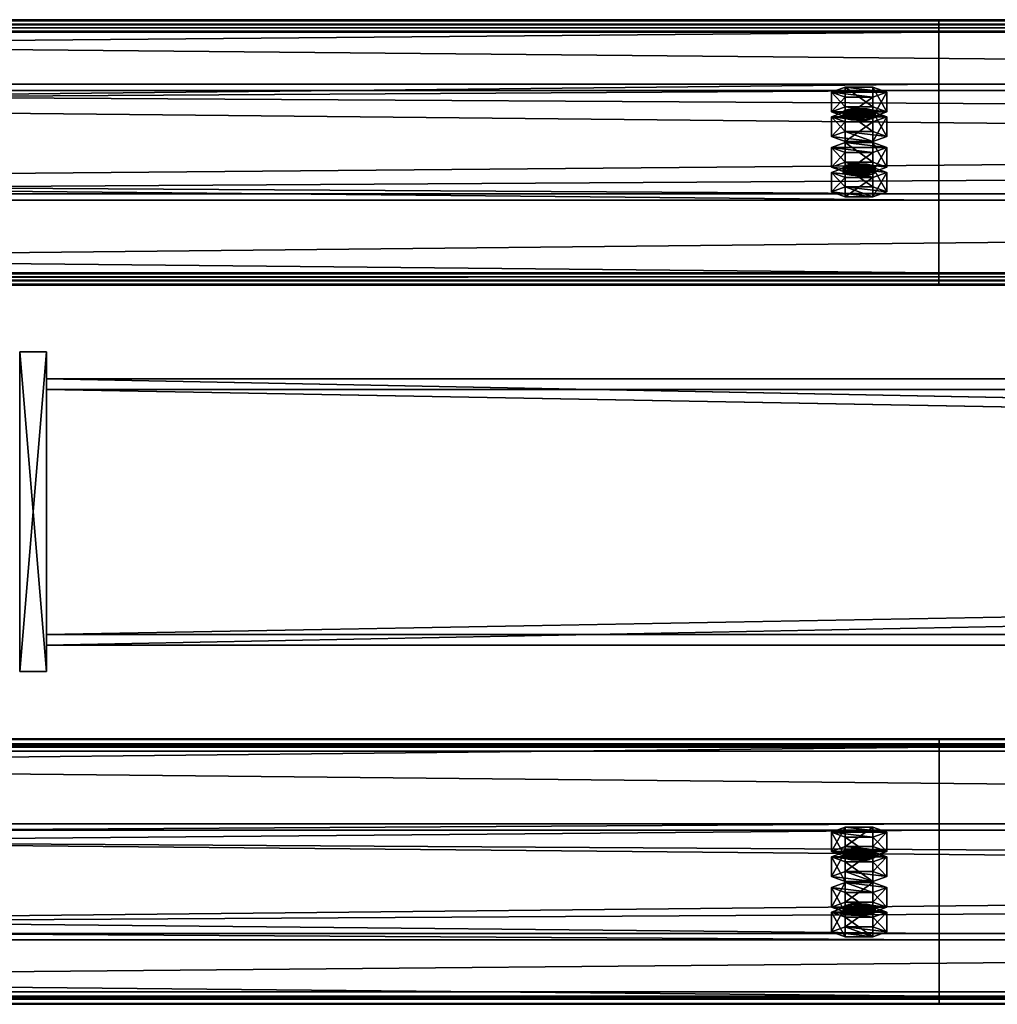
# Model space of a CAD drawing. Header units: millimetres. Extents: x -333 to 67333, y -930 to 39730.
# Tile 747 of 1056: x 11355 to 11722, y 19215 to 19585. Entities that reach past the tile are written whole.
import ezdxf

# ---------------------------------------------------------------- set-up
doc = ezdxf.new("R2010")
doc.units = ezdxf.units.MM
for name, color, linetype in [('13', 7, 'Continuous'), ('5', 7, 'Continuous'), ('95', 7, 'Continuous'), ('99', 7, 'Continuous')]:
    doc.layers.add(name, color=color, linetype=linetype)

msp = doc.modelspace()

# ---------------------------------------------------------------- meshes
at = {"layer": '13', "color": 30}
mesh = msp.add_polyface(dxfattribs=at)
corners = [(4899.99, 19488.17, 7537.05), (4899.99, 19560.56, 7521.66), (11699.99, 19560.56, 7521.66), (11699.99, 19488.17, 7537.05), (4899.99, 19519.39, 7327.99), (11699.99, 19519.39, 7327.99), (4899.99, 19580.04, 7315.1), (11699.99, 19580.04, 7315.1), (4899.99, 19582.74, 7327.82), (11699.99, 19582.74, 7327.82), (4899.99, 19584.69, 7327.4), (11699.99, 19584.69, 7327.4), (4899.99, 19581.58, 7312.73), (11699.99, 19581.58, 7312.73), (4899.99, 19517.02, 7326.45), (11699.99, 19517.02, 7326.45), (4899.99, 19558.18, 7520.12), (11699.99, 19558.18, 7520.12), (4899.99, 19489.71, 7534.68), (11699.99, 19489.71, 7534.68), (4899.99, 19487.01, 7521.96), (11699.99, 19487.01, 7521.96), (4899.99, 19485.05, 7522.38), (11699.99, 19485.05, 7522.38)]
mesh.append_faces([[corners[k] for k in face] for face in [(0, 2, 3, 3), (1, 5, 2, 2), (4, 7, 5, 5), (6, 9, 7, 7), (8, 11, 9, 9), (10, 13, 11, 11), (12, 15, 13, 13), (14, 17, 15, 15), (16, 19, 17, 17), (18, 21, 19, 19), (20, 23, 21, 21), (22, 3, 23, 23), (8, 12, 10, 10), (18, 22, 20, 20), (11, 7, 9, 9)]], dxfattribs={"vtx0": -1, "color": 30})
mesh.append_faces([[corners[k] for k in face] for face in [(12, 6, 14, 14), (14, 1, 16, 16), (0, 16, 1, 1), (16, 0, 18, 18), (22, 18, 0, 0), (3, 19, 23, 23), (19, 2, 17, 17), (15, 5, 13, 13), (5, 17, 2, 2), (13, 7, 11, 11)]], dxfattribs={"vtx0": -1, "vtx1": -1, "color": 30})
mesh.append_faces([[corners[k] for k in face] for face in [(12, 8, 6, 6), (14, 6, 4, 4), (14, 4, 1, 1), (19, 3, 2, 2), (5, 15, 17, 17), (13, 5, 7, 7)]], dxfattribs={"vtx0": -1, "vtx2": -1, "vtx3": -1, "color": 30})
mesh.append_faces([[corners[k] for k in face] for face in [(21, 23, 19, 19)]], dxfattribs={"vtx1": -1, "color": 30})
mesh.append_faces([[corners[k] for k in face] for face in [(0, 1, 2, 2), (1, 4, 5, 5), (4, 6, 7, 7), (6, 8, 9, 9), (8, 10, 11, 11), (10, 12, 13, 13), (12, 14, 15, 15), (14, 16, 17, 17), (16, 18, 19, 19), (18, 20, 21, 21), (20, 22, 23, 23), (22, 0, 3, 3)]], dxfattribs={"vtx2": -1, "vtx3": -1, "color": 30})
mesh = msp.add_polyface(dxfattribs=at)
corners = [(10499.99, 19488.17, 7537.05), (10499.99, 19560.56, 7521.66), (17299.99, 19560.56, 7521.66), (17299.99, 19488.17, 7537.05), (10499.99, 19519.39, 7327.99), (17299.99, 19519.39, 7327.99), (10499.99, 19580.04, 7315.1), (17299.99, 19580.04, 7315.1), (10499.99, 19582.74, 7327.82), (17299.99, 19582.74, 7327.82), (10499.99, 19584.69, 7327.4), (17299.99, 19584.69, 7327.4), (10499.99, 19581.58, 7312.73), (17299.99, 19581.58, 7312.73), (10499.99, 19517.02, 7326.45), (17299.99, 19517.02, 7326.45), (10499.99, 19558.18, 7520.12), (17299.99, 19558.18, 7520.12), (10499.99, 19489.71, 7534.68), (17299.99, 19489.71, 7534.68), (10499.99, 19487.01, 7521.96), (17299.99, 19487.01, 7521.96), (10499.99, 19485.05, 7522.38), (17299.99, 19485.05, 7522.38)]
mesh.append_faces([[corners[k] for k in face] for face in [(0, 2, 3, 3), (1, 5, 2, 2), (4, 7, 5, 5), (6, 9, 7, 7), (8, 11, 9, 9), (10, 13, 11, 11), (12, 15, 13, 13), (14, 17, 15, 15), (16, 19, 17, 17), (18, 21, 19, 19), (20, 23, 21, 21), (22, 3, 23, 23), (8, 12, 10, 10), (18, 22, 20, 20), (11, 7, 9, 9)]], dxfattribs={"vtx0": -1, "color": 30})
mesh.append_faces([[corners[k] for k in face] for face in [(12, 6, 14, 14), (14, 1, 16, 16), (0, 16, 1, 1), (16, 0, 18, 18), (22, 18, 0, 0), (3, 19, 23, 23), (19, 2, 17, 17), (15, 5, 13, 13), (5, 17, 2, 2), (13, 7, 11, 11)]], dxfattribs={"vtx0": -1, "vtx1": -1, "color": 30})
mesh.append_faces([[corners[k] for k in face] for face in [(12, 8, 6, 6), (14, 6, 4, 4), (14, 4, 1, 1), (19, 3, 2, 2), (5, 15, 17, 17), (13, 5, 7, 7)]], dxfattribs={"vtx0": -1, "vtx2": -1, "vtx3": -1, "color": 30})
mesh.append_faces([[corners[k] for k in face] for face in [(21, 23, 19, 19)]], dxfattribs={"vtx1": -1, "color": 30})
mesh.append_faces([[corners[k] for k in face] for face in [(0, 1, 2, 2), (1, 4, 5, 5), (4, 6, 7, 7), (6, 8, 9, 9), (8, 10, 11, 11), (10, 12, 13, 13), (12, 14, 15, 15), (14, 16, 17, 17), (16, 18, 19, 19), (18, 20, 21, 21), (20, 22, 23, 23), (22, 0, 3, 3)]], dxfattribs={"vtx2": -1, "vtx3": -1, "color": 30})
mesh = msp.add_polyface(dxfattribs=at)
corners = [(11700.01, 19311.83, 7537.05), (11700.01, 19239.44, 7521.66), (4900.01, 19239.44, 7521.66), (4900.01, 19311.83, 7537.05), (11700.01, 19280.61, 7327.99), (4900.01, 19280.61, 7327.99), (11700.01, 19219.96, 7315.1), (4900.01, 19219.96, 7315.1), (11700.01, 19217.26, 7327.82), (4900.01, 19217.26, 7327.82), (11700.01, 19215.31, 7327.4), (4900.01, 19215.31, 7327.4), (11700.01, 19218.42, 7312.73), (4900.01, 19218.42, 7312.73), (11700.01, 19282.98, 7326.45), (4900.01, 19282.98, 7326.45), (11700.01, 19241.82, 7520.12), (4900.01, 19241.82, 7520.12), (11700.01, 19310.29, 7534.68), (4900.01, 19310.29, 7534.68), (11700.01, 19312.99, 7521.96), (4900.01, 19312.99, 7521.96), (11700.01, 19314.95, 7522.38), (4900.01, 19314.95, 7522.38)]
mesh.append_faces([[corners[k] for k in face] for face in [(0, 2, 3, 3), (1, 5, 2, 2), (4, 7, 5, 5), (6, 9, 7, 7), (8, 11, 9, 9), (10, 13, 11, 11), (12, 15, 13, 13), (14, 17, 15, 15), (16, 19, 17, 17), (18, 21, 19, 19), (20, 23, 21, 21), (22, 3, 23, 23), (8, 12, 10, 10), (18, 22, 20, 20), (11, 7, 9, 9)]], dxfattribs={"vtx0": -1, "color": 30})
mesh.append_faces([[corners[k] for k in face] for face in [(1, 16, 4, 4), (16, 0, 18, 18), (22, 18, 0, 0), (14, 4, 16, 16), (3, 19, 23, 23), (19, 2, 17, 17), (17, 2, 15, 15), (15, 5, 13, 13), (13, 7, 11, 11)]], dxfattribs={"vtx0": -1, "vtx1": -1, "color": 30})
mesh.append_faces([[corners[k] for k in face] for face in [(12, 8, 6, 6), (16, 1, 0, 0), (6, 14, 12, 12), (14, 6, 4, 4), (19, 3, 2, 2), (15, 2, 5, 5), (13, 5, 7, 7)]], dxfattribs={"vtx0": -1, "vtx2": -1, "vtx3": -1, "color": 30})
mesh.append_faces([[corners[k] for k in face] for face in [(21, 23, 19, 19)]], dxfattribs={"vtx1": -1, "color": 30})
mesh.append_faces([[corners[k] for k in face] for face in [(0, 1, 2, 2), (1, 4, 5, 5), (4, 6, 7, 7), (6, 8, 9, 9), (8, 10, 11, 11), (10, 12, 13, 13), (12, 14, 15, 15), (14, 16, 17, 17), (16, 18, 19, 19), (18, 20, 21, 21), (20, 22, 23, 23), (22, 0, 3, 3)]], dxfattribs={"vtx2": -1, "vtx3": -1, "color": 30})
mesh = msp.add_polyface(dxfattribs=at)
corners = [(17300.01, 19311.83, 7537.05), (17300.01, 19239.44, 7521.66), (10500.01, 19239.44, 7521.66), (10500.01, 19311.83, 7537.05), (17300.01, 19280.61, 7327.99), (10500.01, 19280.61, 7327.99), (17300.01, 19219.96, 7315.1), (10500.01, 19219.96, 7315.1), (17300.01, 19217.26, 7327.82), (10500.01, 19217.26, 7327.82), (17300.01, 19215.31, 7327.4), (10500.01, 19215.31, 7327.4), (17300.01, 19218.42, 7312.73), (10500.01, 19218.42, 7312.73), (17300.01, 19282.98, 7326.45), (10500.01, 19282.98, 7326.45), (17300.01, 19241.82, 7520.12), (10500.01, 19241.82, 7520.12), (17300.01, 19310.29, 7534.68), (10500.01, 19310.29, 7534.68), (17300.01, 19312.99, 7521.96), (10500.01, 19312.99, 7521.96), (17300.01, 19314.95, 7522.38), (10500.01, 19314.95, 7522.38)]
mesh.append_faces([[corners[k] for k in face] for face in [(0, 2, 3, 3), (1, 5, 2, 2), (4, 7, 5, 5), (6, 9, 7, 7), (8, 11, 9, 9), (10, 13, 11, 11), (12, 15, 13, 13), (14, 17, 15, 15), (16, 19, 17, 17), (18, 21, 19, 19), (20, 23, 21, 21), (22, 3, 23, 23), (8, 12, 10, 10), (18, 22, 20, 20), (11, 7, 9, 9)]], dxfattribs={"vtx0": -1, "color": 30})
mesh.append_faces([[corners[k] for k in face] for face in [(1, 16, 4, 4), (16, 0, 18, 18), (22, 18, 0, 0), (14, 4, 16, 16), (3, 19, 23, 23), (19, 2, 17, 17), (17, 2, 15, 15), (15, 5, 13, 13), (13, 7, 11, 11)]], dxfattribs={"vtx0": -1, "vtx1": -1, "color": 30})
mesh.append_faces([[corners[k] for k in face] for face in [(12, 8, 6, 6), (16, 1, 0, 0), (6, 14, 12, 12), (14, 6, 4, 4), (19, 3, 2, 2), (15, 2, 5, 5), (13, 5, 7, 7)]], dxfattribs={"vtx0": -1, "vtx2": -1, "vtx3": -1, "color": 30})
mesh.append_faces([[corners[k] for k in face] for face in [(21, 23, 19, 19)]], dxfattribs={"vtx1": -1, "color": 30})
mesh.append_faces([[corners[k] for k in face] for face in [(0, 1, 2, 2), (1, 4, 5, 5), (4, 6, 7, 7), (6, 8, 9, 9), (8, 10, 11, 11), (10, 12, 13, 13), (12, 14, 15, 15), (14, 16, 17, 17), (16, 18, 19, 19), (18, 20, 21, 21), (20, 22, 23, 23), (22, 0, 3, 3)]], dxfattribs={"vtx2": -1, "vtx3": -1, "color": 30})
at = {"layer": '5', "color": 131}
mesh = msp.add_polyface(dxfattribs=at)
corners = [(16435, 19446, 7223.56), (16435, 19354, 7223.56), (11365, 19354, 7223.56), (11365, 19446, 7223.56), (16435, 19354, 7315.56), (11365, 19354, 7315.56), (16435, 19446, 7315.56), (11365, 19446, 7315.56), (16435, 19450, 7219.56), (16435, 19450, 7319.56), (11365, 19450, 7319.56), (11365, 19450, 7219.56), (16435, 19350, 7319.56), (11365, 19350, 7319.56), (16435, 19350, 7219.56), (11365, 19350, 7219.56)]
mesh.append_faces([[corners[k] for k in face] for face in [(0, 2, 3, 3), (1, 5, 2, 2), (4, 7, 5, 5), (6, 3, 7, 7), (8, 10, 11, 11), (9, 13, 10, 10), (12, 15, 13, 13), (14, 11, 15, 15)]], dxfattribs={"vtx0": -1, "color": 131})
mesh.append_faces([[corners[k] for k in face] for face in [(9, 6, 12, 12), (6, 8, 0, 0), (0, 8, 1, 1), (12, 4, 14, 14), (4, 12, 6, 6), (14, 1, 8, 8), (11, 3, 15, 15), (3, 10, 7, 7), (7, 10, 5, 5), (15, 2, 13, 13), (2, 15, 3, 3), (13, 5, 10, 10)]], dxfattribs={"vtx0": -1, "vtx1": -1, "color": 131})
mesh.append_faces([[corners[k] for k in face] for face in [(6, 9, 8, 8), (14, 4, 1, 1), (3, 11, 10, 10), (13, 2, 5, 5)]], dxfattribs={"vtx0": -1, "vtx2": -1, "vtx3": -1, "color": 131})
mesh.append_faces([[corners[k] for k in face] for face in [(0, 1, 2, 2), (1, 4, 5, 5), (4, 6, 7, 7), (6, 0, 3, 3), (8, 9, 10, 10), (9, 12, 13, 13), (12, 14, 15, 15), (14, 8, 11, 11)]], dxfattribs={"vtx2": -1, "vtx3": -1, "color": 131})
at = {"layer": '95', "color": 20}
mesh = msp.add_polyface(dxfattribs=at)
corners = [(11675.99, 19550.16, 7472.76), (11675.19, 19549.54, 7469.82), (11675.19, 19547.58, 7470.24), (11675.99, 19548.2, 7473.17), (11672.99, 19549.08, 7467.67), (11672.99, 19547.12, 7468.09), (11669.99, 19548.91, 7466.89), (11669.99, 19546.96, 7467.3), (11666.99, 19549.08, 7467.67), (11666.99, 19547.12, 7468.09), (11664.79, 19549.54, 7469.82), (11664.79, 19547.58, 7470.24), (11663.99, 19550.16, 7472.76), (11663.99, 19548.2, 7473.17), (11664.79, 19550.78, 7475.69), (11664.79, 19548.83, 7476.11), (11666.99, 19551.24, 7477.84), (11666.99, 19549.28, 7478.26), (11669.99, 19551.41, 7478.63), (11669.99, 19549.45, 7479.04), (11672.99, 19551.24, 7477.84), (11672.99, 19549.28, 7478.26), (11675.19, 19550.78, 7475.69), (11675.19, 19548.83, 7476.11), (11680.38, 19548.2, 7473.17), (11675.19, 19546.33, 7464.37), (11675.19, 19539, 7465.93), (11680.38, 19540.87, 7474.73), (11664.79, 19546.33, 7464.37), (11664.79, 19539, 7465.93), (11659.6, 19548.2, 7473.17), (11659.6, 19540.87, 7474.73), (11664.79, 19550.08, 7481.98), (11664.79, 19542.74, 7483.54), (11675.19, 19550.08, 7481.98), (11675.19, 19542.74, 7483.54), (11680.38, 19557.5, 7471.2), (11675.19, 19555.63, 7462.39), (11675.19, 19548.29, 7463.95), (11680.38, 19550.16, 7472.76), (11664.79, 19555.63, 7462.39), (11664.79, 19548.29, 7463.95), (11659.6, 19557.5, 7471.2), (11659.6, 19550.16, 7472.76), (11664.79, 19559.37, 7480), (11664.79, 19552.03, 7481.56), (11675.19, 19559.37, 7480), (11675.19, 19552.03, 7481.56), (11675.99, 19529.37, 7374.94), (11675.19, 19528.75, 7372.01), (11675.19, 19526.79, 7372.42), (11675.99, 19527.41, 7375.36), (11672.99, 19528.29, 7369.86), (11672.99, 19526.33, 7370.28), (11669.99, 19528.12, 7369.07), (11669.99, 19526.17, 7369.49), (11666.99, 19528.29, 7369.86), (11666.99, 19526.33, 7370.28), (11664.79, 19528.75, 7372.01), (11664.79, 19526.79, 7372.42), (11663.99, 19529.37, 7374.94), (11663.99, 19527.41, 7375.36), (11664.79, 19529.99, 7377.88), (11664.79, 19528.04, 7378.29), (11666.99, 19530.45, 7380.03), (11666.99, 19528.49, 7380.44), (11669.99, 19530.62, 7380.81), (11669.99, 19528.66, 7381.23), (11672.99, 19530.45, 7380.03), (11672.99, 19528.49, 7380.44), (11675.19, 19529.99, 7377.88), (11675.19, 19528.04, 7378.29), (11680.38, 19527.41, 7375.36), (11675.19, 19525.54, 7366.55), (11675.19, 19518.21, 7368.11), (11680.38, 19520.08, 7376.92), (11664.79, 19525.54, 7366.55), (11664.79, 19518.21, 7368.11), (11659.6, 19527.41, 7375.36), (11659.6, 19520.08, 7376.92), (11664.79, 19529.28, 7384.16), (11664.79, 19521.95, 7385.72), (11675.19, 19529.28, 7384.16), (11675.19, 19521.95, 7385.72), (11680.38, 19536.71, 7373.38), (11675.19, 19534.83, 7364.58), (11675.19, 19527.5, 7366.14), (11680.38, 19529.37, 7374.94), (11664.79, 19534.83, 7364.58), (11664.79, 19527.5, 7366.14), (11659.6, 19536.71, 7373.38), (11659.6, 19529.37, 7374.94), (11664.79, 19538.58, 7382.19), (11664.79, 19531.24, 7383.75), (11675.19, 19538.58, 7382.19), (11675.19, 19531.24, 7383.75)]
mesh.append_faces([[corners[k] for k in face] for face in [(0, 2, 3, 3), (1, 5, 2, 2), (4, 7, 5, 5), (6, 9, 7, 7), (8, 11, 9, 9), (10, 13, 11, 11), (12, 15, 13, 13), (14, 17, 15, 15), (16, 19, 17, 17), (18, 21, 19, 19), (20, 23, 21, 21), (22, 3, 23, 23), (4, 8, 6, 6), (16, 20, 18, 18), (23, 19, 21, 21), (11, 7, 9, 9), (24, 26, 27, 27), (25, 29, 26, 26), (28, 31, 29, 29), (30, 33, 31, 31), (32, 35, 33, 33), (34, 27, 35, 35), (25, 30, 28, 28), (32, 24, 34, 34), (27, 33, 35, 35), (31, 26, 29, 29), (36, 38, 39, 39), (37, 41, 38, 38), (40, 43, 41, 41), (42, 45, 43, 43), (44, 47, 45, 45), (46, 39, 47, 47), (37, 42, 40, 40), (44, 36, 46, 46), (39, 45, 47, 47), (43, 38, 41, 41), (48, 50, 51, 51), (49, 53, 50, 50), (52, 55, 53, 53), (54, 57, 55, 55), (56, 59, 57, 57), (58, 61, 59, 59), (60, 63, 61, 61), (62, 65, 63, 63), (64, 67, 65, 65), (66, 69, 67, 67), (68, 71, 69, 69), (70, 51, 71, 71), (52, 56, 54, 54), (64, 68, 66, 66), (71, 67, 69, 69), (59, 55, 57, 57), (72, 74, 75, 75), (73, 77, 74, 74), (76, 79, 77, 77), (78, 81, 79, 79), (80, 83, 81, 81), (82, 75, 83, 83), (73, 78, 76, 76), (80, 72, 82, 82), (75, 81, 83, 83), (79, 74, 77, 77), (84, 86, 87, 87), (85, 89, 86, 86), (88, 91, 89, 89), (90, 93, 91, 91), (92, 95, 93, 93), (94, 87, 95, 95), (85, 90, 88, 88), (92, 84, 94, 94), (87, 93, 95, 95), (91, 86, 89, 89)]], dxfattribs={"vtx0": -1, "color": 20})
mesh.append_faces([[corners[k] for k in face] for face in [(8, 4, 10, 10), (10, 1, 12, 12), (12, 1, 14, 14), (14, 0, 16, 16), (19, 23, 17, 17), (17, 3, 15, 15), (15, 2, 13, 13), (13, 5, 11, 11), (30, 24, 32, 32), (33, 26, 31, 31), (42, 36, 44, 44), (45, 39, 43, 43), (56, 52, 58, 58), (58, 49, 60, 60), (60, 49, 62, 62), (62, 48, 64, 64), (67, 71, 65, 65), (65, 51, 63, 63), (63, 50, 61, 61), (61, 53, 59, 59), (78, 73, 80, 80), (81, 74, 79, 79), (90, 84, 92, 92), (93, 86, 91, 91)]], dxfattribs={"vtx0": -1, "vtx1": -1, "color": 20})
mesh.append_faces([[corners[k] for k in face] for face in [(10, 4, 1, 1), (14, 1, 0, 0), (16, 0, 22, 22), (16, 22, 20, 20), (17, 23, 3, 3), (15, 3, 2, 2), (13, 2, 5, 5), (11, 5, 7, 7), (30, 25, 24, 24), (33, 27, 26, 26), (42, 37, 36, 36), (43, 39, 38, 38), (58, 52, 49, 49), (62, 49, 48, 48), (64, 48, 70, 70), (64, 70, 68, 68), (65, 71, 51, 51), (63, 51, 50, 50), (61, 50, 53, 53), (59, 53, 55, 55), (80, 73, 72, 72), (81, 75, 74, 74), (90, 85, 84, 84), (93, 87, 86, 86)]], dxfattribs={"vtx0": -1, "vtx2": -1, "vtx3": -1, "color": 20})
mesh.append_faces([[corners[k] for k in face] for face in [(0, 1, 2, 2), (1, 4, 5, 5), (4, 6, 7, 7), (6, 8, 9, 9), (8, 10, 11, 11), (10, 12, 13, 13), (12, 14, 15, 15), (14, 16, 17, 17), (16, 18, 19, 19), (18, 20, 21, 21), (20, 22, 23, 23), (22, 0, 3, 3), (24, 25, 26, 26), (25, 28, 29, 29), (28, 30, 31, 31), (30, 32, 33, 33), (32, 34, 35, 35), (34, 24, 27, 27), (36, 37, 38, 38), (37, 40, 41, 41), (40, 42, 43, 43), (42, 44, 45, 45), (44, 46, 47, 47), (46, 36, 39, 39), (48, 49, 50, 50), (49, 52, 53, 53), (52, 54, 55, 55), (54, 56, 57, 57), (56, 58, 59, 59), (58, 60, 61, 61), (60, 62, 63, 63), (62, 64, 65, 65), (64, 66, 67, 67), (66, 68, 69, 69), (68, 70, 71, 71), (70, 48, 51, 51), (72, 73, 74, 74), (73, 76, 77, 77), (76, 78, 79, 79), (78, 80, 81, 81), (80, 82, 83, 83), (82, 72, 75, 75), (84, 85, 86, 86), (85, 88, 89, 89), (88, 90, 91, 91), (90, 92, 93, 93), (92, 94, 95, 95), (94, 84, 87, 87)]], dxfattribs={"vtx2": -1, "vtx3": -1, "color": 20})
mesh = msp.add_polyface(dxfattribs=at)
corners = [(11664.01, 19249.84, 7472.76), (11664.81, 19250.46, 7469.82), (11664.81, 19252.42, 7470.24), (11664.01, 19251.8, 7473.17), (11667.01, 19250.92, 7467.67), (11667.01, 19252.88, 7468.09), (11670.01, 19251.09, 7466.89), (11670.01, 19253.04, 7467.3), (11673.01, 19250.92, 7467.67), (11673.01, 19252.88, 7468.09), (11675.21, 19250.46, 7469.82), (11675.21, 19252.42, 7470.24), (11676.01, 19249.84, 7472.76), (11676.01, 19251.8, 7473.17), (11675.21, 19249.22, 7475.69), (11675.21, 19251.17, 7476.11), (11673.01, 19248.76, 7477.84), (11673.01, 19250.72, 7478.26), (11670.01, 19248.59, 7478.63), (11670.01, 19250.55, 7479.04), (11667.01, 19248.76, 7477.84), (11667.01, 19250.72, 7478.26), (11664.81, 19249.22, 7475.69), (11664.81, 19251.17, 7476.11), (11659.62, 19251.8, 7473.17), (11664.81, 19253.67, 7464.37), (11664.81, 19261, 7465.93), (11659.62, 19259.13, 7474.73), (11675.21, 19253.67, 7464.37), (11675.21, 19261, 7465.93), (11680.4, 19251.8, 7473.17), (11680.4, 19259.13, 7474.73), (11675.21, 19249.92, 7481.98), (11675.21, 19257.26, 7483.54), (11664.81, 19249.92, 7481.98), (11664.81, 19257.26, 7483.54), (11659.62, 19242.5, 7471.2), (11664.81, 19244.37, 7462.39), (11664.81, 19251.71, 7463.95), (11659.62, 19249.84, 7472.76), (11675.21, 19244.37, 7462.39), (11675.21, 19251.71, 7463.95), (11680.4, 19242.5, 7471.2), (11680.4, 19249.84, 7472.76), (11675.21, 19240.63, 7480), (11675.21, 19247.97, 7481.56), (11664.81, 19240.63, 7480), (11664.81, 19247.97, 7481.56), (11664.01, 19270.63, 7374.94), (11664.81, 19271.25, 7372.01), (11664.81, 19273.21, 7372.42), (11664.01, 19272.59, 7375.36), (11667.01, 19271.71, 7369.86), (11667.01, 19273.67, 7370.28), (11670.01, 19271.88, 7369.07), (11670.01, 19273.83, 7369.49), (11673.01, 19271.71, 7369.86), (11673.01, 19273.67, 7370.28), (11675.21, 19271.25, 7372.01), (11675.21, 19273.21, 7372.42), (11676.01, 19270.63, 7374.94), (11676.01, 19272.59, 7375.36), (11675.21, 19270.01, 7377.88), (11675.21, 19271.96, 7378.29), (11673.01, 19269.55, 7380.03), (11673.01, 19271.51, 7380.44), (11670.01, 19269.38, 7380.81), (11670.01, 19271.34, 7381.23), (11667.01, 19269.55, 7380.03), (11667.01, 19271.51, 7380.44), (11664.81, 19270.01, 7377.88), (11664.81, 19271.96, 7378.29), (11659.62, 19272.59, 7375.36), (11664.81, 19274.46, 7366.55), (11664.81, 19281.79, 7368.11), (11659.62, 19279.92, 7376.92), (11675.21, 19274.46, 7366.55), (11675.21, 19281.79, 7368.11), (11680.4, 19272.59, 7375.36), (11680.4, 19279.92, 7376.92), (11675.21, 19270.72, 7384.16), (11675.21, 19278.05, 7385.72), (11664.81, 19270.72, 7384.16), (11664.81, 19278.05, 7385.72), (11659.62, 19263.29, 7373.38), (11664.81, 19265.17, 7364.58), (11664.81, 19272.5, 7366.14), (11659.62, 19270.63, 7374.94), (11675.21, 19265.17, 7364.58), (11675.21, 19272.5, 7366.14), (11680.4, 19263.29, 7373.38), (11680.4, 19270.63, 7374.94), (11675.21, 19261.42, 7382.19), (11675.21, 19268.76, 7383.75), (11664.81, 19261.42, 7382.19), (11664.81, 19268.76, 7383.75)]
mesh.append_faces([[corners[k] for k in face] for face in [(0, 2, 3, 3), (1, 5, 2, 2), (4, 7, 5, 5), (6, 9, 7, 7), (8, 11, 9, 9), (10, 13, 11, 11), (12, 15, 13, 13), (14, 17, 15, 15), (16, 19, 17, 17), (18, 21, 19, 19), (20, 23, 21, 21), (22, 3, 23, 23), (4, 8, 6, 6), (18, 22, 20, 20), (23, 19, 21, 21), (11, 7, 9, 9), (24, 26, 27, 27), (25, 29, 26, 26), (28, 31, 29, 29), (30, 33, 31, 31), (32, 35, 33, 33), (34, 27, 35, 35), (25, 30, 28, 28), (32, 24, 34, 34), (27, 33, 35, 35), (31, 26, 29, 29), (36, 38, 39, 39), (37, 41, 38, 38), (40, 43, 41, 41), (42, 45, 43, 43), (44, 47, 45, 45), (46, 39, 47, 47), (37, 42, 40, 40), (44, 36, 46, 46), (39, 45, 47, 47), (43, 38, 41, 41), (48, 50, 51, 51), (49, 53, 50, 50), (52, 55, 53, 53), (54, 57, 55, 55), (56, 59, 57, 57), (58, 61, 59, 59), (60, 63, 61, 61), (62, 65, 63, 63), (64, 67, 65, 65), (66, 69, 67, 67), (68, 71, 69, 69), (70, 51, 71, 71), (54, 58, 56, 56), (66, 70, 68, 68), (69, 65, 67, 67), (59, 55, 57, 57), (72, 74, 75, 75), (73, 77, 74, 74), (76, 79, 77, 77), (78, 81, 79, 79), (80, 83, 81, 81), (82, 75, 83, 83), (73, 78, 76, 76), (80, 72, 82, 82), (75, 81, 83, 83), (79, 74, 77, 77), (84, 86, 87, 87), (85, 89, 86, 86), (88, 91, 89, 89), (90, 93, 91, 91), (92, 95, 93, 93), (94, 87, 95, 95), (85, 90, 88, 88), (92, 84, 94, 94), (87, 93, 95, 95), (91, 86, 89, 89)]], dxfattribs={"vtx0": -1, "color": 20})
mesh.append_faces([[corners[k] for k in face] for face in [(8, 4, 10, 10), (10, 4, 12, 12), (12, 1, 14, 14), (14, 0, 16, 16), (16, 22, 18, 18), (19, 23, 17, 17), (17, 3, 15, 15), (15, 2, 13, 13), (13, 5, 11, 11), (30, 24, 32, 32), (33, 26, 31, 31), (42, 37, 44, 44), (45, 39, 43, 43), (58, 49, 60, 60), (60, 49, 62, 62), (62, 48, 64, 64), (64, 70, 66, 66), (65, 51, 63, 63), (63, 50, 61, 61), (61, 53, 59, 59), (78, 72, 80, 80), (81, 75, 79, 79), (90, 85, 92, 92), (93, 87, 91, 91)]], dxfattribs={"vtx0": -1, "vtx1": -1, "color": 20})
mesh.append_faces([[corners[k] for k in face] for face in [(12, 4, 1, 1), (14, 1, 0, 0), (16, 0, 22, 22), (17, 23, 3, 3), (15, 3, 2, 2), (13, 2, 5, 5), (11, 5, 7, 7), (30, 25, 24, 24), (33, 27, 26, 26), (44, 37, 36, 36), (43, 39, 38, 38), (58, 54, 52, 52), (58, 52, 49, 49), (62, 49, 48, 48), (64, 48, 70, 70), (65, 69, 71, 71), (65, 71, 51, 51), (63, 51, 50, 50), (61, 50, 53, 53), (59, 53, 55, 55), (78, 73, 72, 72), (79, 75, 74, 74), (92, 85, 84, 84), (91, 87, 86, 86)]], dxfattribs={"vtx0": -1, "vtx2": -1, "vtx3": -1, "color": 20})
mesh.append_faces([[corners[k] for k in face] for face in [(0, 1, 2, 2), (1, 4, 5, 5), (4, 6, 7, 7), (6, 8, 9, 9), (8, 10, 11, 11), (10, 12, 13, 13), (12, 14, 15, 15), (14, 16, 17, 17), (16, 18, 19, 19), (18, 20, 21, 21), (20, 22, 23, 23), (22, 0, 3, 3), (24, 25, 26, 26), (25, 28, 29, 29), (28, 30, 31, 31), (30, 32, 33, 33), (32, 34, 35, 35), (34, 24, 27, 27), (36, 37, 38, 38), (37, 40, 41, 41), (40, 42, 43, 43), (42, 44, 45, 45), (44, 46, 47, 47), (46, 36, 39, 39), (48, 49, 50, 50), (49, 52, 53, 53), (52, 54, 55, 55), (54, 56, 57, 57), (56, 58, 59, 59), (58, 60, 61, 61), (60, 62, 63, 63), (62, 64, 65, 65), (64, 66, 67, 67), (66, 68, 69, 69), (68, 70, 71, 71), (70, 48, 51, 51), (72, 73, 74, 74), (73, 76, 77, 77), (76, 78, 79, 79), (78, 80, 81, 81), (80, 82, 83, 83), (82, 72, 75, 75), (84, 85, 86, 86), (85, 88, 89, 89), (88, 90, 91, 91), (90, 92, 93, 93), (92, 94, 95, 95), (94, 84, 87, 87)]], dxfattribs={"vtx2": -1, "vtx3": -1, "color": 20})
at = {"layer": '99', "color": 7}
mesh = msp.add_polyface(dxfattribs=at)
corners = [(11365, 19460.14, 7329.56), (11365, 19460.14, 7209.56), (11365, 19340.14, 7209.56), (11365, 19340.14, 7329.56), (11355, 19460.14, 7209.56), (11355, 19340.14, 7209.56), (11355, 19460.14, 7329.56), (11355, 19340.14, 7329.56)]
mesh.append_faces([[corners[k] for k in face] for face in [(0, 2, 3, 3), (1, 5, 2, 2), (4, 7, 5, 5), (6, 3, 7, 7), (1, 6, 4, 4), (3, 5, 7, 7)]], dxfattribs={"vtx0": -1, "color": 7})
mesh.append_faces([[corners[k] for k in face] for face in [(0, 1, 2, 2), (1, 4, 5, 5), (4, 6, 7, 7), (6, 0, 3, 3), (1, 0, 6, 6), (3, 2, 5, 5)]], dxfattribs={"vtx2": -1, "vtx3": -1, "color": 7})

doc.saveas('drawing.dxf')
